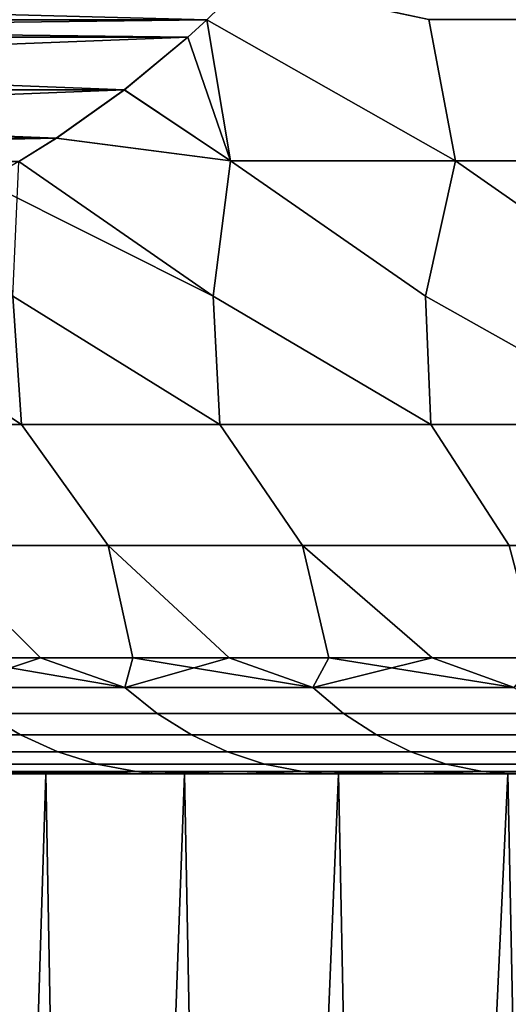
# Model space of a CAD drawing. Header units: metres. Extents: x -109 to 109, y -100 to 58.
# Tile 473 of 642: x -9.23 to -8.18, y 20.2 to 22.33. Entities that reach past the tile are written whole.
import ezdxf

# ---------------------------------------------------------------- set-up
doc = ezdxf.new("R2010")
doc.units = ezdxf.units.M
doc.layers.add('solid_21_062_100_XXX', color=7, linetype='CONTINUOUS')

msp = doc.modelspace()

# ---------------------------------------------------------------- linework, layer by layer
at = {"layer": 'solid_21_062_100_XXX'}
for points in [[(-12.042513, 22.411606, 201.855682), (-8.742615, 22.41107, 196.140091), (-8.828498, 22.326788, 196.288834)], [(-12.042513, 22.411606, 201.855682), (-8.828498, 22.326788, 196.288834), (-11.956105, 22.326782, 201.706009)], [(-11.956112, 22.326788, 208.288834), (-8.742086, 22.411617, 213.855698), (-12.041987, 22.411062, 208.140091)], [(-11.956112, 22.326788, 208.288834), (-8.828505, 22.326782, 213.706009), (-8.742086, 22.411617, 213.855698)], [(-8.742086, 22.411617, 213.855698), (-8.828505, 22.326782, 213.706009), (-8.292132, 22.022234, 213.976868), (-8.349761, 22.327393, 214.166489)], [(-8.292141, 22.022234, 196.018005), (-8.828498, 22.326788, 196.288834), (-8.742615, 22.41107, 196.140091), (-8.349777, 22.327393, 195.828384)], [(-11.914998, 22.289169, 208.360046), (-8.828505, 22.326782, 213.706009), (-11.956112, 22.326788, 208.288834)], [(-11.956105, 22.326782, 201.706009), (-8.828498, 22.326788, 196.288834), (-8.869605, 22.289175, 196.360031)], [(-11.9155, 22.289618, 201.635681), (-11.956105, 22.326782, 201.706009), (-8.869605, 22.289175, 196.360031)], [(-11.914998, 22.289169, 208.360046), (-8.8691, 22.289625, 213.635696), (-8.828505, 22.326782, 213.706009)], [(-8.777516, 22.022234, 196.491852), (-8.869605, 22.289175, 196.360031), (-8.828498, 22.326788, 196.288834)], [(-8.828505, 22.326782, 213.706009), (-8.8691, 22.289625, 213.635696), (-8.777509, 22.022234, 213.503021), (-8.292132, 22.022234, 213.976868)], [(-8.828498, 22.326788, 196.288834), (-8.292141, 22.022234, 196.018005), (-8.356688, 21.730471, 196.353912), (-8.777516, 22.022234, 196.491852)], [(-8.292141, 22.022234, 196.018005), (-8.349777, 22.327393, 195.828384), (-7.845026, 22.327393, 195.39296), (-7.781225, 22.022234, 195.571808)], [(-7.845009, 22.327393, 214.601913), (-8.349761, 22.327393, 214.166489), (-8.292132, 22.022234, 213.976868), (-7.781216, 22.022234, 214.42305)], [(-11.778625, 22.175934, 201.398605), (-11.9155, 22.289618, 201.635681), (-8.869605, 22.289175, 196.360031)], [(-11.914998, 22.289169, 208.360046), (-9.005974, 22.175941, 213.398621), (-8.8691, 22.289625, 213.635696)], [(-11.778137, 22.175558, 208.597092), (-9.005974, 22.175941, 213.398621), (-11.914998, 22.289169, 208.360046)], [(-11.778625, 22.175934, 201.398605), (-8.869605, 22.289175, 196.360031), (-9.006467, 22.175562, 196.597092)], [(-8.777516, 22.022234, 196.491852), (-9.006467, 22.175562, 196.597092), (-8.869605, 22.289175, 196.360031)], [(-8.8691, 22.289625, 213.635696), (-9.005974, 22.175941, 213.398621), (-8.777509, 22.022234, 213.503021)], [(-11.778625, 22.175934, 201.398605), (-9.006467, 22.175562, 196.597092), (-11.631973, 22.071657, 201.144592)], [(-11.778137, 22.175558, 208.597092), (-9.152626, 22.071663, 213.144623), (-9.005974, 22.175941, 213.398621)], [(-11.631491, 22.071341, 208.851105), (-9.152626, 22.071663, 213.144623), (-11.778137, 22.175558, 208.597092)], [(-11.631973, 22.071657, 201.144592), (-9.006467, 22.175562, 196.597092), (-9.153113, 22.071344, 196.851089)], [(-8.777516, 22.022234, 196.491852), (-9.153113, 22.071344, 196.851089), (-9.006467, 22.175562, 196.597092)], [(-9.005974, 22.175941, 213.398621), (-9.152626, 22.071663, 213.144623), (-8.777509, 22.022234, 213.503021)], [(-11.631973, 22.071657, 201.144592), (-9.153113, 22.071344, 196.851089), (-9.233544, 22.021036, 196.990402)], [(-11.551065, 22.021036, 208.990402), (-9.152626, 22.071663, 213.144623), (-11.631491, 22.071341, 208.851105)], [(-11.551065, 22.021036, 208.990402), (-9.233551, 22.02103, 213.004456), (-9.152626, 22.071663, 213.144623)], [(-9.152626, 22.071663, 213.144623), (-9.233551, 22.02103, 213.004456), (-8.814921, 21.730471, 213.173111), (-8.777509, 22.022234, 213.503021)], [(-9.153113, 22.071344, 196.851089), (-8.777516, 22.022234, 196.491852), (-8.814769, 21.730471, 196.821579), (-9.233544, 22.021036, 196.990402)], [(-9.233551, 22.02103, 213.004456), (-9.308641, 21.978024, 212.87439), (-8.814921, 21.730471, 213.173111)], [(-9.233544, 22.021036, 196.990402), (-8.814769, 21.730471, 196.821579), (-8.800601, 21.45356, 197.132736), (-9.246716, 21.730471, 197.313492)], [(-8.777509, 22.022234, 213.503021), (-8.814921, 21.730471, 213.173111), (-8.345778, 21.45356, 213.343216), (-8.356841, 21.730471, 213.640808)], [(-8.777516, 22.022234, 196.491852), (-8.356688, 21.730471, 196.353912), (-8.345778, 21.45356, 196.651657), (-8.814769, 21.730471, 196.821579)], [(-8.292132, 22.022234, 213.976868), (-8.777509, 22.022234, 213.503021), (-8.356841, 21.730471, 213.640808)], [(-8.292132, 22.022234, 213.976868), (-8.356841, 21.730471, 213.640808), (-7.864698, 21.45356, 213.798035), (-7.873984, 21.730471, 214.082855)], [(-8.292141, 22.022234, 196.018005), (-7.873829, 21.730471, 195.911865), (-7.864698, 21.45356, 196.196823), (-8.356688, 21.730471, 196.353912)], [(-7.781225, 22.022234, 195.571808), (-7.873829, 21.730471, 195.911865), (-8.292141, 22.022234, 196.018005)], [(-7.781216, 22.022234, 214.42305), (-8.292132, 22.022234, 213.976868), (-7.873984, 21.730471, 214.082855)], [(-9.308641, 21.978024, 212.87439), (-9.246865, 21.730471, 212.681183), (-8.800601, 21.45356, 212.862122), (-8.814921, 21.730471, 213.173111)], [(-9.474071, 21.895926, 197.406998), (-9.246716, 21.730471, 197.313492), (-9.227734, 21.45356, 197.638565), (-9.651248, 21.730471, 197.828186)], [(-9.646564, 21.827225, 212.289093), (-9.651393, 21.730471, 212.166473), (-9.227734, 21.45356, 212.356308), (-9.246865, 21.730471, 212.681183)], [(-9.651393, 21.730471, 212.166473), (-9.625832, 21.45356, 211.827316), (-9.227734, 21.45356, 212.356308)], [(-9.651248, 21.730471, 197.828186), (-9.227734, 21.45356, 197.638565), (-9.625832, 21.45356, 198.167542)], [(-9.246865, 21.730471, 212.681183), (-9.227734, 21.45356, 212.356308), (-8.800601, 21.45356, 212.862122)], [(-9.246716, 21.730471, 197.313492), (-8.800601, 21.45356, 197.132736), (-9.227734, 21.45356, 197.638565)], [(-8.814921, 21.730471, 213.173111), (-8.800601, 21.45356, 212.862122), (-8.345778, 21.45356, 213.343216)], [(-8.814769, 21.730471, 196.821579), (-8.345778, 21.45356, 196.651657), (-8.800601, 21.45356, 197.132736)], [(-8.356841, 21.730471, 213.640808), (-8.345778, 21.45356, 213.343216), (-7.864698, 21.45356, 213.798035)], [(-8.356688, 21.730471, 196.353912), (-7.864698, 21.45356, 196.196823), (-8.345778, 21.45356, 196.651657)], [(-9.430928, 21.192892, 211.689026), (-9.04089, 21.192892, 212.207306), (-9.227734, 21.45356, 212.356308), (-9.625832, 21.45356, 211.827316)], [(-9.04089, 21.192892, 197.787567), (-9.430928, 21.192892, 198.305832), (-9.625832, 21.45356, 198.167542), (-9.227734, 21.45356, 197.638565)], [(-9.04089, 21.192892, 212.207306), (-8.622407, 21.192892, 212.702881), (-8.800601, 21.45356, 212.862122), (-9.227734, 21.45356, 212.356308)], [(-8.622407, 21.192892, 197.291977), (-9.04089, 21.192892, 197.787567), (-9.227734, 21.45356, 197.638565), (-8.800601, 21.45356, 197.132736)], [(-8.622407, 21.192892, 212.702881), (-8.176794, 21.192892, 213.174225), (-8.345778, 21.45356, 213.343216), (-8.800601, 21.45356, 212.862122)], [(-8.176794, 21.192892, 196.820633), (-8.622407, 21.192892, 197.291977), (-8.800601, 21.45356, 197.132736), (-8.345778, 21.45356, 196.651657)], [(-8.176794, 21.192892, 213.174225), (-7.705453, 21.192892, 213.619843), (-7.864698, 21.45356, 213.798035), (-8.345778, 21.45356, 213.343216)], [(-7.705453, 21.192892, 196.375031), (-8.176794, 21.192892, 196.820633), (-8.345778, 21.45356, 196.651657), (-7.864698, 21.45356, 196.196823)], [(-9.186948, 20.950001, 211.589279), (-8.987576, 20.950001, 211.858627), (-9.04089, 21.192892, 212.207306), (-9.430928, 21.192892, 211.689026)], [(-9.378251, 20.950001, 211.314148), (-9.186948, 20.950001, 211.589279), (-9.430928, 21.192892, 211.689026)], [(-8.987576, 20.950001, 198.13623), (-9.186949, 20.950001, 198.405579), (-9.430928, 21.192892, 198.305832), (-9.04089, 21.192892, 197.787567)], [(-9.186949, 20.950001, 198.405579), (-9.378252, 20.950001, 198.68071), (-9.430928, 21.192892, 198.305832)], [(-8.780309, 20.950001, 212.121948), (-8.56533, 20.950001, 212.379013), (-8.622407, 21.192892, 212.702881), (-9.04089, 21.192892, 212.207306)], [(-8.987576, 20.950001, 211.858627), (-8.780309, 20.950001, 212.121948), (-9.04089, 21.192892, 212.207306)], [(-8.565331, 20.950001, 197.61586), (-8.78031, 20.950001, 197.872925), (-9.04089, 21.192892, 197.787567), (-8.622407, 21.192892, 197.291977)], [(-8.78031, 20.950001, 197.872925), (-8.987576, 20.950001, 198.13623), (-9.04089, 21.192892, 197.787567)], [(-8.342828, 20.950001, 212.629578), (-8.112997, 20.950001, 212.873459), (-8.176794, 21.192892, 213.174225), (-8.622407, 21.192892, 212.702881)], [(-8.56533, 20.950001, 212.379013), (-8.342828, 20.950001, 212.629578), (-8.622407, 21.192892, 212.702881)], [(-8.112997, 20.950001, 197.121399), (-8.342828, 20.950001, 197.36528), (-8.622407, 21.192892, 197.291977), (-8.176794, 21.192892, 196.820633)], [(-8.342828, 20.950001, 197.36528), (-8.565331, 20.950001, 197.61586), (-8.622407, 21.192892, 197.291977)], [(-9.005267, 20.886124, 211.701599), (-9.378251, 20.950001, 211.314148), (-9.379845, 20.886124, 211.166656)], [(-9.379845, 20.886124, 198.828217), (-9.378252, 20.950001, 198.68071), (-9.186949, 20.950001, 198.405579)], [(-9.379845, 20.886124, 198.828217), (-9.186949, 20.950001, 198.405579), (-9.005267, 20.886124, 198.293259)], [(-9.005267, 20.886124, 211.701599), (-9.186948, 20.950001, 211.589279), (-9.378251, 20.950001, 211.314148)], [(-9.005267, 20.886124, 198.293259), (-9.186949, 20.950001, 198.405579), (-8.987576, 20.950001, 198.13623)], [(-9.005267, 20.886124, 211.701599), (-8.987576, 20.950001, 211.858627), (-9.186948, 20.950001, 211.589279)], [(-8.600219, 20.886124, 212.213867), (-8.987576, 20.950001, 211.858627), (-9.005267, 20.886124, 211.701599)], [(-9.005267, 20.886124, 198.293259), (-8.987576, 20.950001, 198.13623), (-8.78031, 20.950001, 197.872925)], [(-9.005267, 20.886124, 198.293259), (-8.78031, 20.950001, 197.872925), (-8.600219, 20.886124, 197.780991)], [(-8.600219, 20.886124, 212.213867), (-8.780309, 20.950001, 212.121948), (-8.987576, 20.950001, 211.858627)], [(-8.600219, 20.886124, 197.780991), (-8.78031, 20.950001, 197.872925), (-8.565331, 20.950001, 197.61586)], [(-8.600219, 20.886124, 212.213867), (-8.56533, 20.950001, 212.379013), (-8.780309, 20.950001, 212.121948)], [(-8.16607, 20.886124, 212.701721), (-8.56533, 20.950001, 212.379013), (-8.600219, 20.886124, 212.213867)], [(-8.600219, 20.886124, 197.780991), (-8.565331, 20.950001, 197.61586), (-8.342828, 20.950001, 197.36528)], [(-8.600219, 20.886124, 197.780991), (-8.342828, 20.950001, 197.36528), (-8.16607, 20.886124, 197.293137)], [(-8.16607, 20.886124, 212.701721), (-8.342828, 20.950001, 212.629578), (-8.56533, 20.950001, 212.379013)], [(-8.16607, 20.886124, 212.701721), (-8.112997, 20.950001, 212.873459), (-8.342828, 20.950001, 212.629578)], [(-8.16607, 20.886124, 197.293137), (-8.342828, 20.950001, 197.36528), (-8.112997, 20.950001, 197.121399)], [(-9.005267, 20.886124, 211.701599), (-9.379845, 20.886124, 211.166656), (-9.307103, 20.830523, 211.118805), (-8.935431, 20.830523, 211.649612)], [(-9.379845, 20.886124, 198.828217), (-9.005267, 20.886124, 198.293259), (-8.935431, 20.830523, 198.345245), (-9.307103, 20.830523, 198.876053)], [(-8.600219, 20.886124, 212.213867), (-9.005267, 20.886124, 211.701599), (-8.935431, 20.830523, 211.649612), (-8.533523, 20.830523, 212.157913)], [(-9.005267, 20.886124, 198.293259), (-8.600219, 20.886124, 197.780991), (-8.533523, 20.830523, 197.83696), (-8.935431, 20.830523, 198.345245)], [(-8.16607, 20.886124, 212.701721), (-8.600219, 20.886124, 212.213867), (-8.533523, 20.830523, 212.157913), (-8.102741, 20.830523, 212.641968)], [(-8.600219, 20.886124, 197.780991), (-8.16607, 20.886124, 197.293137), (-8.102741, 20.830523, 197.35289), (-8.533523, 20.830523, 197.83696)], [(-9.567317, 20.784201, 210.521118), (-9.229956, 20.784201, 211.068069), (-9.307103, 20.830523, 211.118805), (-9.647284, 20.830523, 210.567291)], [(-9.229956, 20.784201, 198.926788), (-9.567317, 20.784201, 199.47374), (-9.647284, 20.830523, 199.427567), (-9.307103, 20.830523, 198.876053)], [(-9.229956, 20.784201, 211.068069), (-8.861364, 20.784201, 211.594467), (-8.935431, 20.830523, 211.649612), (-9.307103, 20.830523, 211.118805)], [(-8.861364, 20.784201, 198.400391), (-9.229956, 20.784201, 198.926788), (-9.307103, 20.830523, 198.876053), (-8.935431, 20.830523, 198.345245)], [(-8.861364, 20.784201, 211.594467), (-8.462789, 20.784201, 212.098557), (-8.533523, 20.830523, 212.157913), (-8.935431, 20.830523, 211.649612)], [(-8.462789, 20.784201, 197.896301), (-8.861364, 20.784201, 198.400391), (-8.935431, 20.830523, 198.345245), (-8.533523, 20.830523, 197.83696)], [(-8.462789, 20.784201, 212.098557), (-8.035577, 20.784201, 212.578613), (-8.102741, 20.830523, 212.641968), (-8.533523, 20.830523, 212.157913)], [(-8.035577, 20.784201, 197.41626), (-8.462789, 20.784201, 197.896301), (-8.533523, 20.830523, 197.83696), (-8.102741, 20.830523, 197.35289)], [(-9.229956, 20.784201, 211.068069), (-9.567317, 20.784201, 210.521118), (-9.483638, 20.747652, 210.472809), (-9.149228, 20.747652, 211.014969)], [(-9.149228, 20.747652, 198.979889), (-9.483638, 20.747652, 199.522049), (-9.567317, 20.784201, 199.47374), (-9.229956, 20.784201, 198.926788)], [(-9.149228, 20.747652, 211.014969), (-8.78386, 20.747652, 211.536774), (-8.861364, 20.784201, 211.594467), (-9.229956, 20.784201, 211.068069)], [(-8.78386, 20.747652, 198.458084), (-9.149228, 20.747652, 198.979889), (-9.229956, 20.784201, 198.926788), (-8.861364, 20.784201, 198.400391)], [(-8.78386, 20.747652, 211.536774), (-8.38877, 20.747652, 212.036438), (-8.462789, 20.784201, 212.098557), (-8.861364, 20.784201, 211.594467)], [(-8.38877, 20.747652, 197.95842), (-8.78386, 20.747652, 198.458084), (-8.861364, 20.784201, 198.400391), (-8.462789, 20.784201, 197.896301)], [(-8.38877, 20.747652, 212.036438), (-7.965296, 20.747652, 212.512299), (-8.035577, 20.784201, 212.578613), (-8.462789, 20.784201, 212.098557)], [(-7.965296, 20.747652, 197.482559), (-8.38877, 20.747652, 197.95842), (-8.462789, 20.784201, 197.896301), (-8.035577, 20.784201, 197.41626)], [(-9.149228, 20.747652, 211.014969), (-9.483638, 20.747652, 210.472809), (-9.397141, 20.721266, 210.422867), (-9.065781, 20.721266, 210.960083)], [(-9.065781, 20.721266, 199.034775), (-9.397141, 20.721266, 199.571991), (-9.483638, 20.747652, 199.522049), (-9.149228, 20.747652, 198.979889)], [(-8.78386, 20.747652, 211.536774), (-9.149228, 20.747652, 211.014969), (-9.065781, 20.721266, 210.960083), (-8.703745, 20.721266, 211.477127)], [(-8.703745, 20.721266, 198.517731), (-9.065781, 20.721266, 199.034775), (-9.149228, 20.747652, 198.979889), (-8.78386, 20.747652, 198.458084)], [(-8.38877, 20.747652, 212.036438), (-8.78386, 20.747652, 211.536774), (-8.703745, 20.721266, 211.477127), (-8.312259, 20.721266, 211.972244)], [(-8.312259, 20.721266, 198.022614), (-8.703745, 20.721266, 198.517731), (-8.78386, 20.747652, 198.458084), (-8.38877, 20.747652, 197.95842)], [(-7.965296, 20.747652, 212.512299), (-8.38877, 20.747652, 212.036438), (-8.312259, 20.721266, 211.972244), (-7.892647, 20.721266, 212.443756)], [(-7.892647, 20.721266, 197.551102), (-8.312259, 20.721266, 198.022614), (-8.38877, 20.747652, 197.95842), (-7.965296, 20.747652, 197.482559)], [(-9.308747, 20.705326, 210.371841), (-8.980505, 20.705326, 210.904007), (-9.065781, 20.721266, 210.960083), (-9.397141, 20.721266, 210.422867)], [(-8.980505, 20.705326, 199.090866), (-9.308747, 20.705326, 199.623016), (-9.397141, 20.721266, 199.571991), (-9.065781, 20.721266, 199.034775)], [(-8.980505, 20.705326, 210.904007), (-8.621875, 20.705326, 211.416183), (-8.703745, 20.721266, 211.477127), (-9.065781, 20.721266, 210.960083)], [(-8.621875, 20.705326, 198.57869), (-8.980505, 20.705326, 199.090866), (-9.065781, 20.721266, 199.034775), (-8.703745, 20.721266, 198.517731)], [(-8.621875, 20.705326, 211.416183), (-8.234071, 20.705326, 211.906631), (-8.312259, 20.721266, 211.972244), (-8.703745, 20.721266, 211.477127)], [(-8.234071, 20.705326, 198.088226), (-8.621875, 20.705326, 198.57869), (-8.703745, 20.721266, 198.517731), (-8.312259, 20.721266, 198.022614)], [(-8.234071, 20.705326, 211.906631), (-7.818405, 20.705326, 212.373718), (-7.892647, 20.721266, 212.443756), (-8.312259, 20.721266, 211.972244)], [(-7.818405, 20.705326, 197.62114), (-8.234071, 20.705326, 198.088226), (-8.312259, 20.721266, 198.022614), (-7.892647, 20.721266, 197.551102)], [(-9.175416, 20.700001, 209.566269), (-9.439283, 20.700001, 208.992722), (-9.583917, 15.2, 208.632126), (-9.346973, 15.2, 209.204163)], [(-9.571686, 20.700001, 209.657349), (-9.439283, 20.700001, 208.992722), (-9.175416, 20.700001, 209.566269), (-9.426574, 20.700001, 209.944321)], [(-9.439283, 20.700001, 201.002136), (-9.175416, 20.700001, 200.428604), (-9.075924, 15.2, 200.234024), (-9.346973, 15.2, 200.790695)], [(-9.426592, 20.700001, 200.050568), (-9.272906, 20.700001, 199.768173), (-9.175416, 20.700001, 200.428604), (-9.439283, 20.700001, 201.002136)], [(-9.272887, 20.700001, 210.22673), (-9.426574, 20.700001, 209.944321), (-9.175416, 20.700001, 209.566269)], [(-8.87676, 20.700001, 210.122437), (-9.175416, 20.700001, 209.566269), (-9.346973, 15.2, 209.204163), (-9.075924, 15.2, 209.760849)], [(-9.308747, 20.705326, 199.623016), (-9.110758, 20.700001, 199.490509), (-9.272906, 20.700001, 199.768173)], [(-9.308747, 20.705326, 199.623016), (-8.980505, 20.705326, 199.090866), (-9.110758, 20.700001, 199.490509)], [(-9.308747, 20.705326, 210.371841), (-9.272887, 20.700001, 210.22673), (-9.110738, 20.700001, 210.504379)], [(-9.308747, 20.705326, 210.371841), (-9.110738, 20.700001, 210.504379), (-8.940255, 20.700001, 210.777039)], [(-8.980505, 20.705326, 210.904007), (-9.308747, 20.705326, 210.371841), (-8.940255, 20.700001, 210.777039)], [(-9.272906, 20.700001, 199.768173), (-9.110758, 20.700001, 199.490509), (-9.175416, 20.700001, 200.428604)], [(-9.272887, 20.700001, 210.22673), (-9.175416, 20.700001, 209.566269), (-8.87676, 20.700001, 210.122437), (-9.110738, 20.700001, 210.504379)], [(-9.175416, 20.700001, 200.428604), (-8.87676, 20.700001, 199.872437), (-8.771758, 15.2, 199.694717), (-9.075924, 15.2, 200.234024)], [(-9.110758, 20.700001, 199.490509), (-8.940276, 20.700001, 199.21785), (-8.87676, 20.700001, 199.872437), (-9.175416, 20.700001, 200.428604)], [(-8.980505, 20.705326, 199.090866), (-8.940276, 20.700001, 199.21785), (-9.110758, 20.700001, 199.490509)], [(-8.940255, 20.700001, 210.777039), (-9.110738, 20.700001, 210.504379), (-8.87676, 20.700001, 210.122437)], [(-8.544433, 20.700001, 210.659164), (-8.87676, 20.700001, 210.122437), (-9.075924, 15.2, 209.760849), (-8.771758, 15.2, 210.30014)], [(-8.980505, 20.705326, 199.090866), (-8.76167, 20.700001, 198.950516), (-8.940276, 20.700001, 199.21785)], [(-8.980505, 20.705326, 199.090866), (-8.621875, 20.705326, 198.57869), (-8.76167, 20.700001, 198.950516)], [(-8.980505, 20.705326, 210.904007), (-8.940255, 20.700001, 210.777039), (-8.761648, 20.700001, 211.044373)], [(-8.621875, 20.705326, 211.416183), (-8.980505, 20.705326, 210.904007), (-8.761648, 20.700001, 211.044373), (-8.575034, 20.700001, 211.306213)], [(-8.940276, 20.700001, 199.21785), (-8.76167, 20.700001, 198.950516), (-8.87676, 20.700001, 199.872437)], [(-8.940255, 20.700001, 210.777039), (-8.87676, 20.700001, 210.122437), (-8.544433, 20.700001, 210.659164), (-8.761648, 20.700001, 211.044373)], [(-8.87676, 20.700001, 199.872437), (-8.544433, 20.700001, 199.335709), (-8.435585, 15.2, 199.174774), (-8.771758, 15.2, 199.694717)], [(-8.76167, 20.700001, 198.950516), (-8.575057, 20.700001, 198.688675), (-8.544433, 20.700001, 199.335709), (-8.87676, 20.700001, 199.872437)], [(-8.179671, 20.700001, 211.174438), (-8.544433, 20.700001, 210.659164), (-8.771758, 15.2, 210.30014), (-8.435585, 15.2, 210.820099)], [(-8.621875, 20.705326, 198.57869), (-8.575057, 20.700001, 198.688675), (-8.76167, 20.700001, 198.950516)], [(-8.575034, 20.700001, 211.306213), (-8.761648, 20.700001, 211.044373), (-8.544433, 20.700001, 210.659164)], [(-8.621875, 20.705326, 198.57869), (-8.380612, 20.700001, 198.432571), (-8.575057, 20.700001, 198.688675)], [(-8.621875, 20.705326, 198.57869), (-8.234071, 20.705326, 198.088226), (-8.380612, 20.700001, 198.432571)], [(-8.621875, 20.705326, 211.416183), (-8.575034, 20.700001, 211.306213), (-8.380589, 20.700001, 211.562317)], [(-8.234071, 20.705326, 211.906631), (-8.621875, 20.705326, 211.416183), (-8.380589, 20.700001, 211.562317), (-8.17853, 20.700001, 211.812393)], [(-8.575057, 20.700001, 198.688675), (-8.380612, 20.700001, 198.432571), (-8.179671, 20.700001, 198.820419), (-8.544433, 20.700001, 199.335709)], [(-8.575034, 20.700001, 211.306213), (-8.544433, 20.700001, 210.659164), (-8.179671, 20.700001, 211.174438), (-8.380589, 20.700001, 211.562317)], [(-8.544433, 20.700001, 199.335709), (-8.179671, 20.700001, 198.820419), (-8.06863, 15.2, 198.676056), (-8.435585, 15.2, 199.174774)], [(-7.783891, 20.700001, 211.666275), (-8.179671, 20.700001, 211.174438), (-8.435585, 15.2, 210.820099), (-8.06863, 15.2, 211.318802)], [(-8.234071, 20.705326, 198.088226), (-8.178555, 20.700001, 198.182495), (-8.380612, 20.700001, 198.432571)], [(-8.380612, 20.700001, 198.432571), (-8.178555, 20.700001, 198.182495), (-8.179671, 20.700001, 198.820419)], [(-8.380589, 20.700001, 211.562317), (-8.179671, 20.700001, 211.174438), (-7.783891, 20.700001, 211.666275), (-8.17853, 20.700001, 211.812393)], [(-8.234071, 20.705326, 198.088226), (-7.969007, 20.700001, 197.938614), (-8.178555, 20.700001, 198.182495)], [(-8.234071, 20.705326, 198.088226), (-7.818405, 20.705326, 197.62114), (-7.969007, 20.700001, 197.938614)], [(-8.234071, 20.705326, 211.906631), (-8.17853, 20.700001, 211.812393), (-7.968981, 20.700001, 212.056274)], [(-7.818405, 20.705326, 212.373718), (-8.234071, 20.705326, 211.906631), (-7.968981, 20.700001, 212.056274), (-7.752174, 20.700001, 212.293716)], [(-8.179671, 20.700001, 198.820419), (-7.783891, 20.700001, 198.328583), (-7.672235, 15.2, 198.200424), (-8.06863, 15.2, 198.676056)], [(-8.178555, 20.700001, 198.182495), (-7.969007, 20.700001, 197.938614), (-7.783891, 20.700001, 198.328583), (-8.179671, 20.700001, 198.820419)]]:
    msp.add_3dface(points, dxfattribs=at)

doc.saveas('drawing.dxf')
